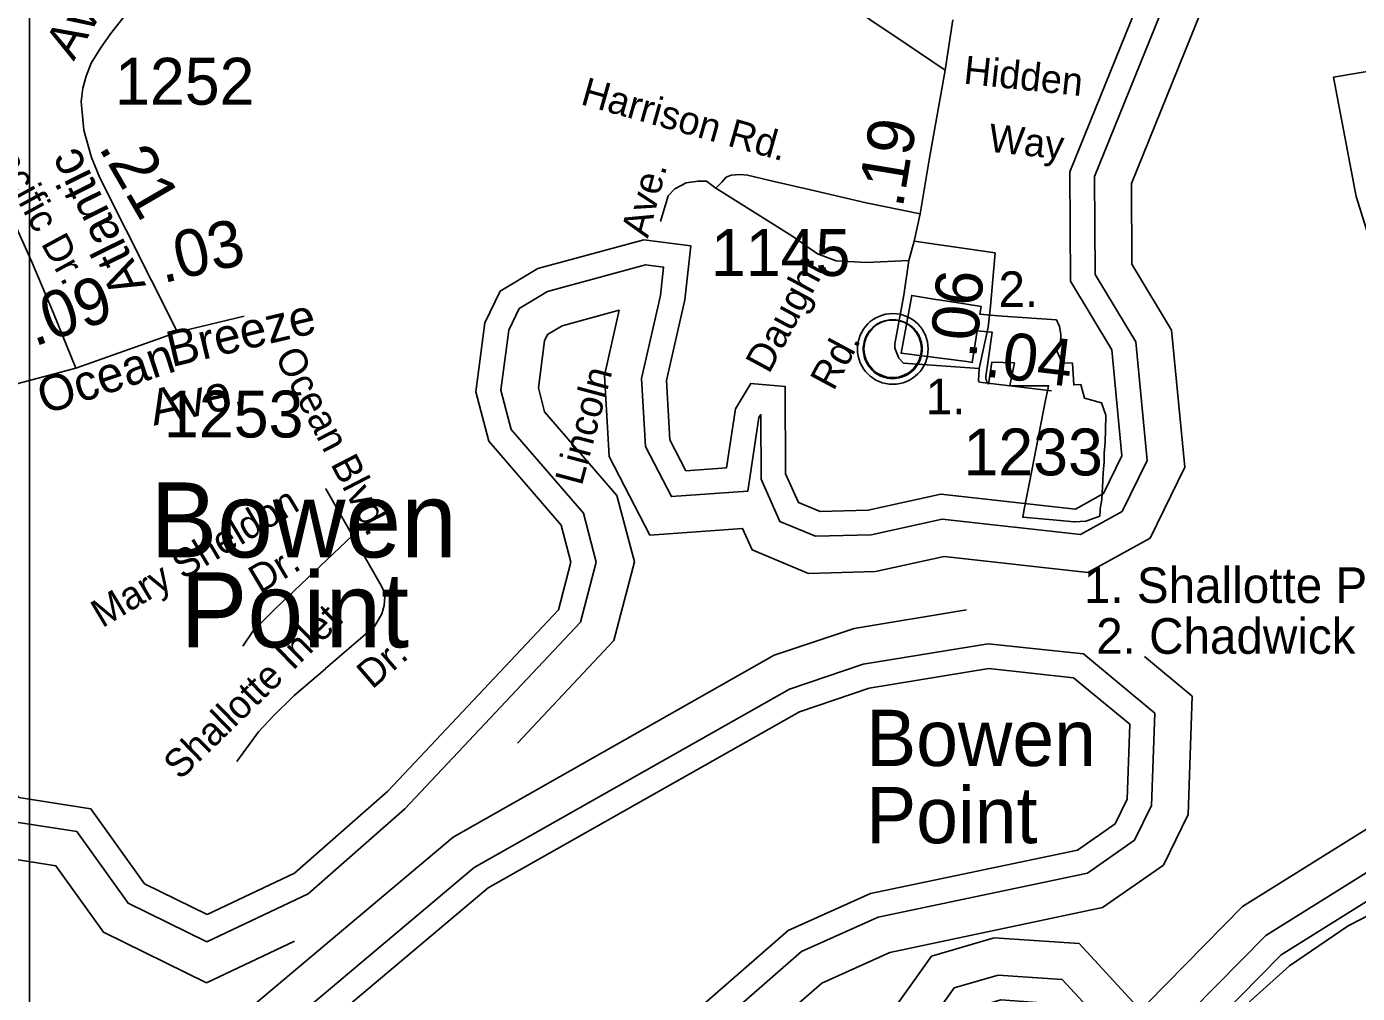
# Model space of a CAD drawing. Extents: x 2104537 to 2336408, y 34176 to 229611.
# Drawn here: x 2187492 to 2191042, y 58970 to 61547 of the extents above; entities that cross this region are included whole.
import ezdxf

# ---------------------------------------------------------------- set-up
doc = ezdxf.new("R2010")
doc.units = 0
for name, color, linetype in [('Exist Boundary Political City Limit New', 7, 'Continuous'), ('Exist Civil Demographics Community CELL', 7, 'Continuous'), ('Exist Civil Demographics Community Label', 7, 'Continuous'), ('Exist Hydrographic Buffer Line', 7, 'Continuous'), ('Exist Hydrographic Creek Single Shore', 7, 'Continuous'), ('Exist Hydrographic Island Shore', 7, 'Continuous'), ('Exist Hydrographic Point Label', 7, 'Continuous'), ('Exist Hydrographic River Shore', 7, 'Continuous'), ('Exist Road Non-System Type 51', 7, 'Continuous'), ('Exist Road Non-System Type 51 Label', 7, 'Continuous'), ('Exist Road Secondary Mileage Hundredths English Label', 7, 'Continuous'), ('Exist Road Secondary Type 51 Attributed', 7, 'Continuous'), ('Exist Road Secondary Type 51 Label', 7, 'Continuous'), ('Exist Road Secondary Type 51 Number Label', 7, 'Continuous'), ('Map Preparation Boundary City Limit Buffer Line', 7, 'Continuous'), ('Map Preparation Inset Cut Line', 7, 'Continuous')]:
    doc.layers.add(name, color=color, linetype=linetype)

msp = doc.modelspace()

# ---------------------------------------------------------------- linework, layer by layer
at = {"layer": 'Exist Boundary Political City Limit New'}
for points in [[(2190435.2, 57321.5), (2190540.2, 58145), (2190701.5, 58827.2), (2190746.5, 58940.8), (2190860.5, 59043.3), (2191017.2, 59149.3), (2191214, 59250.7), (2191462.8, 59339.5), (2191837.2, 59387.5), (2192241.2, 59378.3), (2192516.2, 59324.1), (2192761.5, 59327.3), (2202125.8, 60433.4), (2206426.8, 60920)], [(2190247.5, 60747), (2190250.5, 60727), (2190250, 60703), (2190242.8, 60694.8), (2190241.8, 60689.2), (2190241.2, 60680.3), (2190251.8, 60656.1), (2190254.2, 60650), (2190280.2, 60649.9), (2190281.5, 60649.9), (2190285.2, 60591.7), (2190304, 60593), (2190307.8, 60578.9), (2190314, 60556.3), (2190359, 60543.8), (2190371, 60510.9), (2190370.8, 60508.2), (2190369.2, 60438.2), (2190366.8, 60409.8), (2190366, 60386.5), (2190364, 60357.6), (2190363, 60337.6), (2190362.8, 60335.6), (2190362, 60320.1), (2190360, 60285.8), (2190355.5, 60261.6), (2190355.5, 60257.9), (2190354.8, 60241.9), (2190319.8, 60228.9), (2190317.2, 60228.1), (2190316.5, 60228.1), (2190287.8, 60226.9), (2190286.5, 60227), (2190239.5, 60231.1), (2190159.2, 60238), (2190149, 60238.8), (2190154.2, 60265.2), (2190167.2, 60331.5), (2190210, 60550.5), (2190216, 60579.7), (2190218, 60589.5), (2190115.2, 60588.8), (2190127.2, 60650.2), (2190067, 60652.4), (2190057.8, 60594), (2190056.8, 60595), (2190056.2, 60595.6), (2190055.8, 60596.3), (2190055.2, 60597), (2190054.8, 60597.7), (2190054.2, 60598.4), (2190053.8, 60599.1), (2190053.5, 60599.9), (2190053, 60600.6), (2190052.8, 60601.4), (2190052.5, 60602.2), (2190052.2, 60603), (2190051.8, 60603.8), (2190051.8, 60604.5), (2190051.5, 60605.4), (2190051.2, 60606.2), (2190051.2, 60607), (2190051, 60607.9), (2190051, 60608.7), (2190050.8, 60609.5), (2190050.8, 60610.4), (2190050.8, 60611.2), (2190050.8, 60612), (2190051, 60612.9), (2190051, 60613.7), (2190057, 60656.7), (2190067.8, 60731.8), (2190066.8, 60731.9), (2190028, 60735.9), (2190014.5, 60651.2), (2190000, 60654), (2189824.8, 60676), (2189853.2, 60830), (2189917, 60819.7), (2189924.8, 60818.5), (2189965.5, 60811.9), (2190000, 60806.4), (2190038.2, 60801), (2190035, 60779.9), (2190074, 60776.8), (2190094.8, 60775.2), (2190238.8, 60764.9), (2190247.5, 60747)]]:
    msp.add_lwpolyline(points, dxfattribs=at)
at = {"layer": 'Exist Civil Demographics Community CELL'}
msp.add_lwpolyline([(2189724.9, 60700), (2189725.9, 60705.5), (2189727.7, 60712.1), (2189730.6, 60719.3), (2189733.6, 60725.1), (2189736.9, 60730.8), (2189740.6, 60735.9), (2189744.6, 60740.3), (2189749.2, 60744.9), (2189754.7, 60749.5), (2189760.2, 60753.1), (2189765, 60756), (2189770.1, 60758.4), (2189775.6, 60760.7), (2189781.2, 60762.6), (2189785.5, 60763.7), (2189790.4, 60764.4), (2189794.5, 60765.2), (2189800.9, 60765.4), (2189805.3, 60765.3), (2189811, 60765.1), (2189815.9, 60764.3), (2189820.8, 60763.4), (2189825.8, 60761.9), (2189830.9, 60760), (2189837.6, 60757.1), (2189843.9, 60753.6), (2189848.9, 60750), (2189854.1, 60746), (2189857.4, 60742.9), (2189861.5, 60738.5), (2189865.4, 60733.8), (2189868.5, 60729.2), (2189871.6, 60724.2), (2189874, 60719.1), (2189876.1, 60714), (2189877.6, 60709), (2189878.9, 60704.4), (2189880, 60698.4), (2189880.6, 60693.7), (2189880.9, 60687.7), (2189880.7, 60681.9), (2189880.1, 60676.2), (2189879.2, 60670.7), (2189877.6, 60664.6), (2189875.7, 60658.7), (2189873.4, 60653.7), (2189870.2, 60647.7), (2189866.9, 60642.4), (2189863.5, 60637.7), (2189859.3, 60632.9), (2189854, 60628), (2189849, 60623.8), (2189844, 60620.4), (2189839.6, 60617.9), (2189832.8, 60614.6), (2189825.7, 60611.9), (2189819.7, 60610.5), (2189813.1, 60609.2), (2189808.7, 60608.7), (2189804.2, 60608.4), (2189798.6, 60608.4), (2189794.3, 60608.9), (2189788.7, 60609.6), (2189782.8, 60610.9), (2189778.2, 60612.2), (2189773, 60614.1), (2189768.4, 60616.1), (2189764.5, 60618.3), (2189757.7, 60622.4), (2189752.1, 60626.6), (2189747.2, 60631.1), (2189742.8, 60636), (2189739.6, 60640), (2189736.6, 60644.1), (2189732.5, 60651.2), (2189730.8, 60654.8), (2189729.1, 60658.8), (2189726.5, 60667), (2189724.9, 60674), (2189724.3, 60679.2), (2189723.9, 60685.5), (2189723.9, 60690.2), (2189724.4, 60696.7)], close=True, dxfattribs=at)
for centre, radius in [((2189802.6, 60687.5), 94.3), ((2189802.3, 60687.8), 76.7)]:
    msp.add_circle(centre, radius, dxfattribs=at)
at = {"layer": 'Exist Hydrographic Buffer Line'}
for points in [[(2190480.8, 60390.4), (2190450.6, 60706.2), (2190342.2, 60886.2), (2190340.4, 61147.2), (2190690.6, 62011.8), (2190724.7, 62252.3), (2190670, 63079.2), (2190759.4, 63313.8), (2190915.6, 63512.6), (2190989.7, 63585.2)], [(2190581.4, 60372.2), (2190546.4, 60737.9), (2190440.5, 60913.8), (2190439, 61128.4), (2190786.4, 61986), (2190823.6, 62248.6), (2190769.6, 63064.2), (2190846, 63264.7), (2190989.1, 63446.8), (2191014.1, 63471.4)], [(2191214.7, 61451.6), (2190978.2, 61412.2), (2191038.8, 61093.7), (2191103.1, 60886.5)], [(2187973.1, 59107), (2188242.9, 59234.8), (2188501.3, 59461.2), (2188970, 59959.1), (2189011.5, 60119.3), (2188977.3, 60249.4), (2188784.4, 60472.9), (2188757.4, 60577.6), (2188778.3, 60737.7), (2188806.2, 60795.1), (2188881.8, 60840.8), (2189143.4, 60911.6), (2189191.2, 60905.6), (2189182.8, 60829.6), (2189132.5, 60608.6), (2189142.9, 60427.6), (2189212.3, 60294), (2189415.7, 60308.6), (2189445.6, 60504.6), (2189450.3, 60512.4), (2189451.1, 60340), (2189501.4, 60227.4), (2189596.5, 60188), (2189744.7, 60192)], [(2188801.6, 59636.6), (2189058.9, 59910), (2189113.3, 60119.5), (2189066.6, 60296.5), (2188874, 60519.7), (2188857.4, 60583.7), (2188873.9, 60709.1), (2188882, 60726), (2188920.8, 60749.4), (2189073, 60790.5), (2189033.5, 60616.8), (2189045.8, 60400.9), (2189154.9, 60191.2), (2189401.9, 60209), (2189427.5, 60151.5), (2189578.1, 60089), (2189756.7, 60093.8)], [(2189744.7, 60192), (2189934.2, 60233.8), (2190303.1, 60193), (2190414.6, 60254.3), (2190480.8, 60390.4)], [(2189756.7, 60093.8), (2189939.5, 60134.2), (2190323.2, 60091.8), (2190489.4, 60183.1), (2190581.4, 60372.2)], [(2187973.1, 59107), (2187763, 59210.1), (2187626.3, 59400.8), (2187435.5, 59430.6), (2187402.4, 59473.9), (2187156.9, 59512.9), (2187021.8, 59593.4), (2186967.2, 59700), (2186890.5, 59687.3), (2186803.1, 59616.3), (2186684.8, 59647.5), (2186609.8, 59731.1), (2186546.1, 59748.2), (2186247.3, 59737.2), (2186070.5, 59825.6), (2185916.4, 60002.8), (2185837.8, 60057.5), (2185775, 60081.2), (2185582.9, 60019.5)], [(2189999.1, 59991.6), (2189700, 59942.5)], [(2187276.8, 58073.1), (2187564.3, 58489.6), (2188629.7, 59386), (2189486.6, 59870.7), (2189700, 59942.5)], [(2190501.3, 59716.8), (2190311.4, 59874.3), (2190056.7, 59901.4), (2189723.8, 59846.7)], [(2187373.9, 58040.6), (2187637.7, 58422.8), (2188686.1, 59304.8), (2189526.9, 59780.4), (2189723.8, 59846.7)], [(2190601.4, 59761.7), (2190473.6, 59867.6)], [(2189794.3, 59078.6), (2190362.3, 59198), (2190524.3, 59311.7), (2190590.4, 59446), (2190601.4, 59761.7)], [(2189763.6, 59172.7), (2190322.3, 59290.2), (2190447.1, 59377.8), (2190492.8, 59470.5), (2190501.3, 59716.8)], [(2189596.9, 58487.4), (2189773.6, 58883), (2189906.1, 59068.8), (2190072.8, 59117.7), (2190299.8, 59102.1), (2190453.7, 58935.7), (2190480.7, 58942.7), (2190735.3, 59201), (2191274.1, 59537.4)], [(2189687.6, 58449.3), (2189859.4, 58833.9), (2189966.5, 58983.9), (2190083.6, 59018.3), (2190254.1, 59006.5), (2190421.3, 58825.8), (2190531.7, 58854.2), (2190797.3, 59123.6), (2191297.2, 59435.8)], [(2187335.2, 57421.8), (2187573.2, 56872.6), (2187697.1, 56743.3), (2187818.2, 56676.2), (2188233.4, 56750.1), (2188726.6, 56734), (2188915.1, 56775.1), (2189073.4, 56897.4), (2189244.6, 57103.7), (2189332.6, 57394.3), (2189321, 57730.7), (2189220.4, 57798.7), (2188996.2, 57752.5), (2188755.9, 57468), (2188752.7, 57468.4), (2188763.8, 57573.2), (2188913.4, 57895.3), (2188912.3, 58090.3), (2188880.7, 58246.4), (2188975.5, 58505.7), (2189135.4, 58668.8), (2189150.7, 58724.8), (2189559.4, 59080.9), (2189763.6, 59172.7)], [(2187972.3, 58997.7), (2188206.4, 59108.6)], [(2189339.9, 57836.8), (2189241.1, 57903.4), (2189003, 57854.4), (2189012, 57873.9), (2189010.7, 58100.5), (2188982.6, 58238.7), (2189060.6, 58451.9), (2189223.6, 58618.2), (2189237.8, 58670.2), (2189613, 58997.1), (2189794.3, 59078.6)]]:
    msp.add_lwpolyline(points, dxfattribs=at)
at = {"layer": 'Exist Hydrographic Creek Single Shore'}
for points in [[(2187973.6, 59179.8), (2188206.5, 59290.2), (2188455.7, 59508.5), (2188910.7, 59991.8), (2188943.7, 60119.1), (2188917.7, 60218.1), (2188724.7, 60441.6), (2188690.7, 60573.5), (2188714.7, 60756.8), (2188755.7, 60841.3), (2188855.7, 60901.7), (2189138.7, 60978.3), (2189263.6, 60962.7), (2189247.6, 60818.7), (2189198.6, 60603.1), (2189207.6, 60445.4), (2189250.7, 60362.6), (2189358.7, 60370.3), (2189382.7, 60527.4), (2189423.7, 60595.5), (2189515.6, 60587.1), (2189516.6, 60354.2), (2189550.7, 60278), (2189608.7, 60254), (2189736.6, 60257.4)], [(2189736.6, 60257.4), (2189930.6, 60300.2), (2190289.7, 60260.5), (2190364.7, 60301.7), (2190413.7, 60402.5)], [(2187973.6, 59179.8), (2187806.7, 59261.8), (2187663.6, 59461.4), (2187471.6, 59491.3), (2187438.6, 59534.6), (2187179.6, 59575.7), (2187071.6, 59640.1), (2187003.7, 59772.7), (2186862.6, 59749.1), (2186787.6, 59688.2), (2186720.5, 59705.9), (2186645.7, 59789.4), (2186553.6, 59814.1), (2186261.6, 59803.4), (2186111.5, 59878.4), (2185960.6, 60052), (2185868.5, 60116.1), (2185776.7, 60150.7), (2185593.6, 60091.8)], [(2189748.1, 58423.8), (2189916.7, 58801.1), (2190006.7, 58927.4), (2190090.8, 58952), (2190223.6, 58942.9), (2190399.8, 58752.5), (2190565.7, 58795.2), (2190838.6, 59072.1), (2191312.7, 59368.1)]]:
    msp.add_lwpolyline(points, dxfattribs=at)
at = {"layer": 'Exist Hydrographic Island Shore'}
for points in [[(2190434.6, 59686.8), (2190284.7, 59811.1), (2190058.6, 59835.2), (2189739.7, 59782.8)], [(2187438.6, 58018.8), (2187686.7, 58378.2), (2188723.7, 59250.7), (2189553.7, 59720.2), (2189739.7, 59782.8)], [(2189743.2, 59235.5), (2190295.6, 59351.6), (2190395.7, 59421.9), (2190427.7, 59486.8), (2190434.6, 59686.8)], [(2189092.6, 58761.2), (2189523.6, 59136.8), (2189743.2, 59235.5)]]:
    msp.add_lwpolyline(points, dxfattribs=at)
at = {"layer": 'Exist Hydrographic River Shore'}
for points in [[(2190413.7, 60402.5), (2190386.7, 60685.2), (2190276.7, 60867.7), (2190274.7, 61159.8), (2190626.8, 62029), (2190658.8, 62254.7), (2190603.6, 63089.2), (2190701.6, 63346.5), (2190866.7, 63556.5), (2190943.7, 63632)], [(2187972.3, 58997.7), (2187697.4, 59132.7), (2187570.3, 59309.9), (2187381.2, 59339.4), (2187348, 59382.9), (2187122.8, 59418.6), (2186947.1, 59523.4), (2186917, 59582), (2186826.3, 59508.4), (2186631.2, 59559.9), (2186556.1, 59643.6), (2186534.9, 59649.3), (2186225.8, 59637.9), (2186009.1, 59746.3), (2185850.2, 59929), (2185791.6, 59969.8), (2185772.4, 59977), (2185566.8, 59910.9)]]:
    msp.add_lwpolyline(points, dxfattribs=at)
at = {"layer": 'Exist Road Non-System Type 51'}
for p, q in [((2189875.9, 61047.3), (2189731.5, 61077.4)), ((2189845.6, 60922.9), (2189732.7, 60917.6)), ((2188290.1, 60314.1), (2188289.7, 60314.8)), ((2188289.2, 59835.1), (2188289.6, 59835.4))]:
    msp.add_line(p, q, dxfattribs=at)
for points in [[(2187623.6, 60636.3), (2187564.2, 60782.7), (2187505, 60921.6), (2187439, 61069.6), (2187343.5, 61249.4)], [(2189330.9, 61116.2), (2189305.8, 61134.5), (2189283.1, 61134.5), (2189251.2, 61129.9), (2189221.6, 61114), (2189203.4, 61095.7), (2189182.9, 61027.4)], [(2189731.5, 61077.4), (2189594.9, 61109.4), (2189474.2, 61136.7), (2189415.1, 61150.4), (2189394.6, 61152.7), (2189371.8, 61150.4), (2189358.2, 61145.8), (2189346.8, 61132.2), (2189337.7, 61123.1), (2189330.9, 61116.2)], [(2189732.7, 60917.6), (2189651.8, 60922.7), (2189601.7, 60940.9), (2189533.4, 60988.7), (2189330.9, 61116.2)], [(2190075.4, 60944.1), (2189859.9, 60975)], [(2188361.2, 60190.1), (2188290.1, 60314.1)], [(2188361.2, 60190.1), (2188155.2, 59994.9), (2188096.1, 59935.7), (2188068.7, 59894.7)], [(2188289.6, 59835.4), (2188420, 59947.8), (2188439.7, 59981.5), (2188445.7, 60003.7), (2188447.5, 60027.6), (2188444.8, 60042.4), (2188435, 60061.3), (2188361.2, 60190.1)], [(2188053.1, 59588), (2188110.4, 59666.6), (2188150, 59708.9), (2188205.8, 59763.2), (2188289.2, 59835.1)]]:
    msp.add_lwpolyline(points, dxfattribs=at)
at = {"layer": 'Exist Road Secondary Type 51 Attributed'}
for points in [[(2187875.1, 61730), (2187939.6, 61709.3), (2188041.2, 61682.3), (2188112.9, 61667), (2188184.2, 61672), (2188258.8, 61682.3), (2188538.7, 61717.6), (2188852.5, 61765.3), (2189187.6, 61794.2), (2189288.4, 61802.1), (2189337.9, 61798.9), (2189404.5, 61778.6), (2189456.1, 61752.6), (2189555.7, 61691.3), (2189838.1, 61500.8), (2189942.4, 61430.9)], [(2187875.1, 61730), (2187715.9, 61527.3), (2187688.9, 61489.1), (2187664.5, 61448.9), (2187651, 61415), (2187642.2, 61382.4), (2187637.9, 61346.7), (2187645, 61271.1), (2187664.9, 61197.9), (2187687.5, 61143.3), (2187895.1, 60732.2)], [(2189962.8, 61565), (2189942.4, 61430.9)], [(2189942.4, 61430.9), (2189899.9, 61191.9), (2189875.9, 61047.3), (2189859.9, 60975), (2189845.6, 60922.9), (2189832.4, 60830.6), (2189807.6, 60700.9), (2189808, 60689.7), (2189819, 60662.6), (2189831.5, 60649.9), (2190033.3, 60635.5)], [(2190075.4, 60944.1), (2190062.9, 60801.3), (2190056.7, 60745.8), (2190033.3, 60635.5)], [(2188072.7, 60774.4), (2187895.1, 60732.2)], [(2187895.1, 60732.2), (2187623.6, 60636.3), (2187422.4, 60583.1)], [(2190033.3, 60635.5), (2190031.4, 60602.4), (2190034, 60599.1), (2190226.1, 60576)]]:
    msp.add_lwpolyline(points, dxfattribs=at)
at = {"layer": 'Map Preparation Boundary City Limit Buffer Line'}
for points in [[(2190435.2, 57321.5), (2190540.2, 58145), (2190701.5, 58827.2), (2190746.5, 58940.8), (2190860.5, 59043.3), (2191017.2, 59149.3), (2191214, 59250.7), (2191462.8, 59339.5), (2191837.2, 59387.5), (2192241.2, 59378.3), (2192516.2, 59324.1), (2192761.5, 59327.3), (2202125.8, 60433.4), (2206426.8, 60920)], [(2190247.5, 60747), (2190250.5, 60727), (2190250, 60703), (2190242.8, 60694.8), (2190241.8, 60689.2), (2190241.2, 60680.3), (2190251.8, 60656.1), (2190254.2, 60650), (2190280.2, 60649.9), (2190281.5, 60649.9), (2190285.2, 60591.7), (2190304, 60593), (2190307.8, 60578.9), (2190314, 60556.3), (2190359, 60543.8), (2190371, 60510.9), (2190370.8, 60508.2), (2190369.2, 60438.2), (2190366.8, 60409.8), (2190366, 60386.5), (2190364, 60357.6), (2190363, 60337.6), (2190362.8, 60335.6), (2190362, 60320.1), (2190360, 60285.8), (2190355.5, 60261.6), (2190355.5, 60257.9), (2190354.8, 60241.9), (2190319.8, 60228.9), (2190317.2, 60228.1), (2190316.5, 60228.1), (2190287.8, 60226.9), (2190286.5, 60227), (2190239.5, 60231.1), (2190159.2, 60238), (2190149, 60238.8), (2190154.2, 60265.2), (2190167.2, 60331.5), (2190210, 60550.5), (2190216, 60579.7), (2190218, 60589.5), (2190115.2, 60588.8), (2190127.2, 60650.2), (2190067, 60652.4), (2190057.8, 60594), (2190056.8, 60595), (2190056.2, 60595.6), (2190055.8, 60596.3), (2190055.2, 60597), (2190054.8, 60597.7), (2190054.2, 60598.4), (2190053.8, 60599.1), (2190053.5, 60599.9), (2190053, 60600.6), (2190052.8, 60601.4), (2190052.5, 60602.2), (2190052.2, 60603), (2190051.8, 60603.8), (2190051.8, 60604.5), (2190051.5, 60605.4), (2190051.2, 60606.2), (2190051.2, 60607), (2190051, 60607.9), (2190051, 60608.7), (2190050.8, 60609.5), (2190050.8, 60610.4), (2190050.8, 60611.2), (2190050.8, 60612), (2190051, 60612.9), (2190051, 60613.7), (2190057, 60656.7), (2190067.8, 60731.8), (2190066.8, 60731.9), (2190028, 60735.9), (2190014.5, 60651.2), (2190000, 60654), (2189824.8, 60676), (2189853.2, 60830), (2189917, 60819.7), (2189924.8, 60818.5), (2189965.5, 60811.9), (2190000, 60806.4), (2190038.2, 60801), (2190035, 60779.9), (2190074, 60776.8), (2190094.8, 60775.2), (2190238.8, 60764.9), (2190247.5, 60747)]]:
    msp.add_lwpolyline(points, dxfattribs=at)
at = {"layer": 'Map Preparation Inset Cut Line'}
for points in [[(2262949.2, 100213), (2187500, 100213), (2187500, 55964.5), (2244094.4, 55964.5), (2244094.4, 70118.4), (2262949.2, 70118.4)], [(2116896.5, 80445.9), (2116896.5, 37235.7), (2173491, 37235.7), (2173491, 50351.3), (2187500, 54765.8), (2187500, 55964.5), (2187500, 80446.6)]]:
    msp.add_lwpolyline(points, close=True, dxfattribs=at)

# ---------------------------------------------------------------- texts
at = {"layer": 'Exist Civil Demographics Community Label'}
for s, p in [('Bowen', (2187822.2, 60131.8)), ('Point', (2187902.7, 59891.8))]:
    msp.add_text(s, height=200, dxfattribs=at).set_placement(p)
at = {"layer": 'Exist Hydrographic Point Label'}
for s, p in [('Bowen', (2189731.2, 59575.6)), ('Point', (2189731.2, 59369.7))]:
    msp.add_text(s, height=150, dxfattribs=at).set_placement(p)
at = {"layer": 'Exist Road Non-System Type 51 Label'}
for s, rotation, p in [('Hidden ', 353.9218, (2189989.5, 61395.1)), ('Harrison Rd.', 344.259, (2188967, 61340.5)), ('Pacific Dr.', 298.6397, (2187374.4, 61252.4)), ('Way', 353.9218, (2190055.7, 61213.7)), ('Ave.', 75.0546, (2189149.3, 60980.8)), ('Daught', 61.7071, (2189472.4, 60618.9)), ('Rd.', 61.7071, (2189644.7, 60573)), ('Ocean Blvd.', 297.3849, (2188153, 60668.4)), ('Lincoln', 75.0546, (2188973, 60320.5)), ('Mary Sheldon', 30.8691, (2187693.7, 59942.4)), ('Dr.', 30.8691, (2188114.1, 60033.9)), ('Shallotte Inlet', 44.2359, (2187902, 59536.1)), ('Dr.', 40.7448, (2188413.8, 59778.5))]:
    msp.add_text(s, height=75, rotation=rotation, dxfattribs=at).set_placement(p)
at = {"layer": 'Exist Road Secondary Mileage Hundredths English Label'}
for s, rotation, p in [('.19', 80.5835, (2189828.8, 61060.6)), ('.21', 300.1564, (2187682.6, 61224.8)), ('.03', 13.3411, (2187855.9, 60862.2)), ('.09', 19.4529, (2187512.5, 60693)), ('.06', 85.0004, (2190025.1, 60660.1)), ('.04', 353.1562, (2190044, 60614.6))]:
    msp.add_text(s, height=125, rotation=rotation, dxfattribs=at).set_placement(p)
at = {"layer": 'Exist Road Secondary Type 51 Label'}
for s, rotation, p in [('Ave.', 59.6708, (2187617.8, 61453)), ('Atlantic', 116.283, (2187811.7, 60856.9)), ('Breeze', 13.387, (2187878.7, 60638.6)), ('Ocean', 18.3101, (2187540.1, 60512)), ('Ave.', 12.2757, (2187831.2, 60482.6))]:
    msp.add_text(s, height=95, rotation=rotation, dxfattribs=at).set_placement(p)
for s, p in [('2.', (2190084.4, 60799.3)), ('1.', (2189890.6, 60513.2)), ('1. Shallotte Point', (2190312.3, 60010.2)), ('2. Chadwick Way', (2190344.9, 59874.7))]:
    msp.add_text(s, height=95, dxfattribs=at).set_placement(p)
at = {"layer": 'Exist Road Secondary Type 51 Number Label'}
for s, p in [('1252', (2187728.1, 61338.6)), ('1145', (2189317.5, 60882)), ('1253', (2187858.7, 60451.4)), ('1233', (2189991, 60350.3))]:
    msp.add_text(s, height=125, dxfattribs=at).set_placement(p)

doc.saveas('drawing.dxf')
